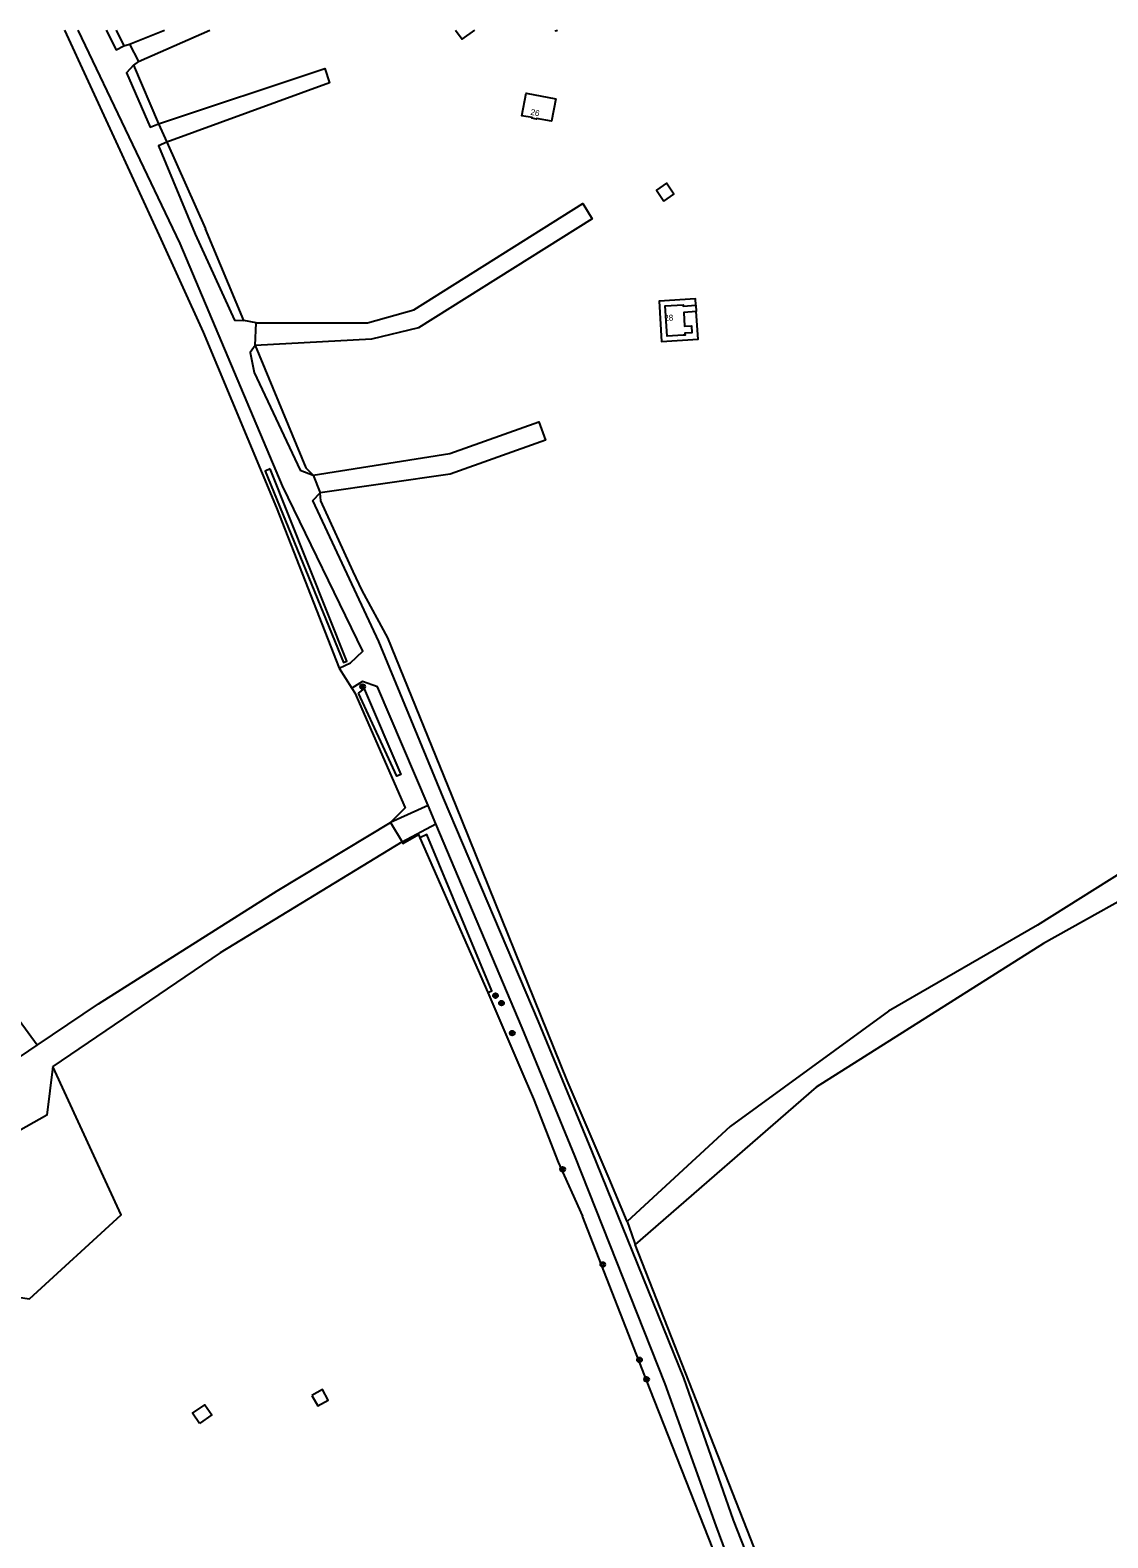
# Model space of a CAD drawing. Extents: x 126000 to 131009, y 393000 to 395500.
# Drawn here: x 129078 to 129256.9, y 395249.7 to 395500 of the extents above; entities that cross this region are included whole.
import ezdxf

# ---------------------------------------------------------------- set-up
doc = ezdxf.new("R2010")
doc.units = 0
for name, color, linetype in [('gg-afsc-draadraster', 7, 'Continuous'), ('gg-afsc-hekwerk', 7, 'Continuous'), ('gg-anno-huisnummerreeks BGT', 7, 'Continuous'), ('gg-bbg-bijgebouw', 7, 'Continuous'), ('gg-bbg-hoofdgebouw', 7, 'Continuous'), ('gg-bbg-luifel en loopbrug', 7, 'Continuous'), ('gg-bbg-overig bouwwerk', 7, 'Continuous'), ('gg-knt-onverhard', 7, 'Continuous'), ('gg-kntw-greppel-droge sloot', 7, 'Continuous'), ('gt-grn-groengrens', 7, 'Continuous'), ('gt-grn-vlakafsluiter', 7, 'Continuous'), ('gt-symb-boom', 7, 'Continuous')]:
    doc.layers.add(name, color=color, linetype=linetype)

# ---------------------------------------------------------------- blocks, each defined once
blk = doc.blocks.new('gt0-BOOM')
at = {"layer": 'gt-symb-boom'}
for radius in [0.4, 0.2]:
    blk.add_circle((0, 0), radius, dxfattribs=at)

msp = doc.modelspace()

# ---------------------------------------------------------------- linework, layer by layer
at = {"layer": 'gg-afsc-draadraster'}
for p, q in [((129113.48, 395451.78), (129107.11, 395467)), ((129142.66, 395365.9), (129153.97, 395340.19)), ((129153.97, 395340.19), (129160.12, 395325.86)), ((129161.55, 395322.58), (129165.62, 395312.04)), ((129177.08, 395302.18), (129174.1, 395309.3))]:
    msp.add_line(p, q, dxfattribs=at)
for points in [[(129083.72, 395500), (129099.39, 395465.89), (129106.71, 395449.85), (129118.9, 395420.7), (129129.29, 395394.09)], [(129115.36, 395447.62), (129123.74, 395427.34), (129124.98, 395426.1)], [(129174.1, 395309.3), (129167.11, 395325.62), (129148.7, 395371.2), (129137.37, 395399.1), (129133.13, 395406.96), (129131.6, 395410.13), (129126.24, 395421.83), (129126.15, 395423.15)], [(129131.88, 395389.99), (129140.23, 395370.86), (129137.79, 395368.45)], [(129139.74, 395365.25), (129139.88, 395364.95), (129142.43, 395366.42), (129142.66, 395365.9)], [(129211.95, 395192.8), (129210.68, 395198.73), (129180.93, 395274.29), (129169.67, 395303.07)], [(129222.29, 395186.33), (129197.58, 395249.58), (129178.43, 395298.36)]]:
    msp.add_lwpolyline(points, dxfattribs=at)
at = {"layer": 'gg-afsc-hekwerk'}
for p, q in [((129092.27, 395500), (129093.53, 395497.42)), ((129093.53, 395497.42), (129094.49, 395497.65)), ((129094.49, 395497.65), (129096, 395494.77)), ((129096, 395494.77), (129095.15, 395494.17)), ((129095.15, 395494.17), (129099.3, 395484.42)), ((129099.3, 395484.42), (129100.67, 395481.41)), ((129100.67, 395481.41), (129107.11, 395467)), ((129115.49, 395451.4), (129113.48, 395451.78)), ((129115.36, 395447.62), (129115.49, 395451.4)), ((129124.98, 395426.1), (129126.15, 395423.15)), ((129137.79, 395368.45), (129139.74, 395365.25))]:
    msp.add_line(p, q, dxfattribs=at)
at = {"layer": 'gg-bbg-bijgebouw'}
msp.add_lwpolyline([(129183.2, 395471.63), (129184.85, 395472.76), (129183.6, 395474.57), (129181.96, 395473.43), (129183.2, 395471.63)], dxfattribs=at)
at = {"layer": 'gg-bbg-hoofdgebouw'}
msp.add_line((129188.5, 395454.33), (129188.57, 395453.26), dxfattribs=at)
for points in [[(129148.61, 395500), (129149.68, 395498.49), (129151.8, 395500)], [(129165.24, 395488.59), (129164.55, 395484.91), (129162.06, 395485.34), (129162.05, 395485.24), (129161.28, 395485.38), (129161.3, 395485.48), (129159.63, 395485.79), (129160.32, 395489.51), (129165.24, 395488.59)], [(129188.57, 395453.26), (129186.48, 395453.13), (129186.62, 395450.84), (129187.76, 395450.91), (129187.83, 395449.75), (129186.69, 395449.68), (129186.71, 395449.38), (129186.41, 395449.36), (129183.71, 395449.2), (129183.41, 395454.21), (129186.4, 395454.39), (129186.41, 395454.19), (129188.5, 395454.33)]]:
    msp.add_lwpolyline(points, dxfattribs=at)
at = {"layer": 'gg-bbg-luifel en loopbrug'}
for points in [[(129188.5, 395454.33), (129188.43, 395455.36), (129182.41, 395455), (129182.81, 395448.3), (129188.85, 395448.69), (129188.57, 395453.26)], [(129124.76, 395273.31), (129125.72, 395271.56), (129127.48, 395272.52), (129126.52, 395274.28), (129124.76, 395273.31)], [(129106.1, 395268.64), (129104.93, 395270.34), (129106.98, 395271.76), (129108.15, 395270.07), (129106.1, 395268.64)]]:
    msp.add_lwpolyline(points, dxfattribs=at)
at = {"layer": 'gg-bbg-overig bouwwerk'}
msp.add_lwpolyline([(129165.15, 395500), (129165.22, 395499.86), (129165.51, 395500)], dxfattribs=at)
at = {"layer": 'gg-knt-onverhard'}
for p, q in [((129094.49, 395497.65), (129100.28, 395500)), ((129096, 395494.77), (129107.83, 395500)), ((129144.05, 395371.26), (129137.79, 395368.45)), ((129145.33, 395368.23), (129144.05, 395371.26)), ((129139.74, 395365.25), (129145.33, 395368.23))]:
    msp.add_line(p, q, dxfattribs=at)
for points in [[(129129.29, 395394.09), (129131.15, 395394.94), (129133.24, 395396.86), (129119.88, 395424.33), (129102.92, 395464.58), (129085.94, 395500)], [(129090.61, 395500), (129092.28, 395496.76), (129093.53, 395497.42)], [(129095.15, 395494.17), (129093.98, 395492.89), (129097.91, 395483.87), (129099.3, 395484.42)], [(129099.3, 395484.42), (129126.92, 395493.66), (129127.71, 395491.28), (129100.67, 395481.41)], [(129100.67, 395481.41), (129099.31, 395480.77), (129105.41, 395466.13), (129111.93, 395451.86), (129113.48, 395451.78)], [(129115.49, 395451.4), (129134, 395451.4), (129141.66, 395453.58), (129169.72, 395471.2), (129171.3, 395468.68), (129142.47, 395450.58), (129134.66, 395448.69), (129115.36, 395447.62)], [(129115.36, 395447.62), (129114.51, 395446.45), (129115.17, 395443.18), (129122.82, 395426.92), (129124.98, 395426.1)], [(129124.98, 395426.1), (129147.63, 395429.68), (129162.43, 395434.97), (129163.51, 395431.93), (129147.71, 395426.27), (129126.15, 395423.15)], [(129222.29, 395186.33), (129220.67, 395186.61), (129194.75, 395252.61), (129186.52, 395276.21), (129171.2, 395313.91), (129162.4, 395335.4), (129146.62, 395372.48), (129135.86, 395398.47), (129124.92, 395421.9), (129126.15, 395423.15)], [(129349.49, 395407.52), (129334.89, 395396.38), (129318.26, 395387.33), (129298.83, 395377.85), (129287.01, 395371.15), (129246.18, 395348.32), (129208.45, 395324.48), (129178.43, 395298.36)], [(129316.48, 395404.58), (129317.05, 395400.52), (129317.56, 395397.69), (129307.42, 395388.89), (129296.29, 395382.12), (129283.71, 395375.6), (129245.22, 395351.39), (129220.44, 395337.09), (129194.21, 395317.96), (129177.08, 395302.18)], [(129144.05, 395371.26), (129135.67, 395390.98), (129133.16, 395391.84), (129131.4, 395390.74)], [(129079.14, 395331.44), (129089.33, 395338.33), (129119, 395357.11), (129137.79, 395368.45)], [(129211.95, 395192.8), (129213.33, 395193.67), (129191.88, 395251.67), (129183.42, 395275.24), (129168.43, 395313.07), (129159.64, 395334.35), (129145.33, 395368.23)], [(129139.74, 395365.25), (129109.52, 395346.8), (129081.79, 395327.92)], [(129081.79, 395327.92), (129080.77, 395319.86), (129075.16, 395316.7), (129068.94, 395324.55), (129079.14, 395331.44)], [(129177.08, 395302.18), (129177.79, 395300.12), (129178.43, 395298.36)]]:
    msp.add_lwpolyline(points, dxfattribs=at)
at = {"layer": 'gg-kntw-greppel-droge sloot'}
for points in [[(129117.85, 395427.14), (129117, 395426.78), (129130, 395394.99), (129130.57, 395395.22), (129117.85, 395427.14)], [(129132.48, 395389.91), (129133.46, 395390.63), (129139.53, 395376.43), (129138.87, 395376.14), (129132.48, 395389.91)], [(129153.97, 395340.19), (129154.62, 395340.48), (129143.86, 395366.43), (129142.66, 395365.9)]]:
    msp.add_lwpolyline(points, dxfattribs=at)
at = {"layer": 'gt-grn-groengrens'}
for p, q in [((129160.12, 395325.86), (129161.55, 395322.58)), ((129165.62, 395312.04), (129169.67, 395303.07))]:
    msp.add_line(p, q, dxfattribs=at)
at = {"layer": 'gt-grn-vlakafsluiter'}
for p, q in [((129129.29, 395394.09), (129131.4, 395390.74)), ((129131.4, 395390.74), (129131.88, 395389.99))]:
    msp.add_line(p, q, dxfattribs=at)
msp.add_lwpolyline([(129079.14, 395331.44), (129062.85, 395353.76), (129032.77, 395341.65), (129024.15, 395329.16), (129050.38, 395293.37), (129077.89, 395289.33), (129093.11, 395303.28), (129081.79, 395327.92)], dxfattribs=at)

# ---------------------------------------------------------------- block references
at = {"layer": 'gt-symb-boom'}
for p in [(129133.19, 395391), (129155.24, 395339.69), (129156.23, 395338.45), (129158.02, 395333.47), (129166.38, 395310.86), (129173.04, 395295.05), (129179.13, 395279.22), (129180.32, 395275.98)]:
    msp.add_blockref('gt0-BOOM', p, dxfattribs=at)

# ---------------------------------------------------------------- texts
at = {"layer": 'gg-anno-huisnummerreeks BGT'}
for s, rotation, p in [('26', 349.4, (129160.98, 395485.95)), ('28', 3.4, (129183.28, 395451.69))]:
    msp.add_text(s, height=1, rotation=rotation, dxfattribs=at).set_placement(p)

doc.saveas('drawing.dxf')
